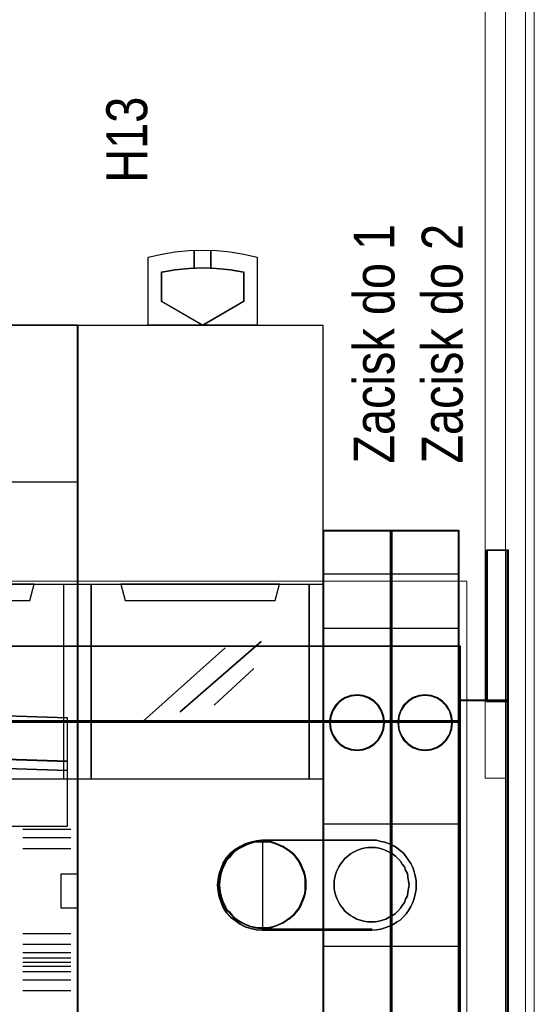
# Model space of a CAD drawing. Header units: millimetres. Extents: x -1290 to 1795, y -4192 to -1311.
# Tile 350 of 656: x 1535.48 to 1543.03, y -3716.55 to -3702.11. Entities that reach past the tile are written whole.
import ezdxf

# ---------------------------------------------------------------- set-up
doc = ezdxf.new("R2010")
doc.units = ezdxf.units.MM
doc.layers.add('30', color=7, linetype='Continuous')
doc.layers.add('45', color=7, linetype='Continuous')
doc.layers.add('Aparatura', color=7, linetype='Continuous', lineweight=13)
doc.styles.get("Standard").update_dxf_attribs({"font": 'ARIALN.TTF', "width": 0.8})

# ---------------------------------------------------------------- blocks, each defined once
blk = doc.blocks.new('*U241')
at = {"layer": '30', "color": 7}
for points in [[(766.715419, -560.982282), (766.715419, -549.886963), (766.715419, -560.982282)], [(766.715419, -560.982282), (766.715419, -549.886963), (766.715419, -560.982282)], [(766.715419, -560.982282), (768.316257, -560.982282), (768.316257, -549.886963), (766.715419, -549.886963), (766.715419, -560.982282)], [(766.758395, -560.939193), (768.273281, -560.939193), (768.273281, -549.930052), (766.758395, -549.930052), (766.758395, -560.939193)], [(768.230306, -560.982282), (768.230306, -549.886963), (768.230306, -560.982282)], [(768.230306, -560.982282), (768.230306, -549.886963), (768.230306, -560.982282)], [(117.203183, -556.926566), (764.797637, -556.926566), (117.203183, -556.926566)], [(764.797637, -556.926566), (117.203183, -556.926566), (117.203183, -559.4618), (117.203183, -560.958004), (117.203183, -562.495769), (764.797637, -562.495769), (764.797637, -560.958004), (764.797637, -559.4618), (764.797637, -556.926566)], [(764.711686, -556.926566), (764.711686, -559.508292), (764.711686, -556.926566)], [(764.711686, -562.495769), (764.711686, -559.422115), (764.711686, -562.495769)], [(768.316257, -560.896104), (764.711686, -560.896104), (768.316257, -560.896104)], [(764.711686, -563.934064), (764.711686, -584.994515), (764.711686, -586.472442), (764.711686, -587.950368), (766.765453, -587.950368), (768.316257, -587.950368), (768.316257, -560.896104), (766.765453, -560.896104), (764.711686, -560.896104), (764.711686, -562.415084), (764.711686, -563.934064)], [(764.752871, -563.965882), (764.752871, -584.960646), (764.752871, -586.433963), (764.752871, -587.90728), (766.758686, -587.90728), (768.273281, -587.90728), (768.273281, -560.937398), (766.758686, -560.937398), (764.752871, -560.937398), (764.752871, -562.45164), (764.752871, -563.965882)], [(768.230306, -560.896104), (768.230306, -587.950368), (768.230306, -560.896104)], [(117.203183, -562.409592), (764.797637, -562.409592), (117.203183, -562.409592)], [(764.797637, -562.409592), (117.203183, -562.409592), (117.203183, -563.929167), (117.203183, -584.997873), (117.203183, -586.476379), (764.797637, -586.476379), (764.797637, -584.997873), (764.797637, -563.929167), (764.797637, -562.409592)], [(764.711686, -564.011052), (764.711686, -562.409592), (764.711686, -564.011052)], [(764.711686, -563.92308), (764.711686, -585.004184), (764.711686, -563.92308)], [(750.314888, -571.167353), (749.894653, -571.208815), (749.474418, -571.291741), (749.054182, -571.416129), (748.675971, -571.623442), (748.297759, -571.830755), (747.961571, -572.120993), (747.667406, -572.452694), (747.415265, -572.825858), (747.247171, -573.199022), (747.1211, -573.613648), (747.037053, -574.028274), (746.99503, -574.442901), (747.037053, -574.898989), (747.1211, -575.313616), (747.247171, -575.728242), (747.415265, -576.101406), (747.667406, -576.474569), (747.961571, -576.80627), (748.297759, -577.055046), (748.675971, -577.303822), (749.054182, -577.511135), (749.474418, -577.635523), (749.894653, -577.718448), (750.314888, -577.759911), (750.314888, -571.167353)], [(750.246636, -571.167353), (758.313913, -571.167353), (758.64319, -571.167353), (758.972466, -571.250278), (759.260584, -571.291741), (759.58986, -571.416129), (759.877977, -571.540516), (760.124935, -571.706367), (760.371892, -571.91368), (760.61885, -572.120993), (760.824647, -572.369769), (760.989286, -572.618545), (761.153924, -572.867321), (761.318562, -573.157559), (761.400882, -573.48926), (761.483201, -573.779498), (761.56552, -574.1112), (761.56552, -574.442901), (761.56552, -574.774602), (761.483201, -575.106303), (761.400882, -575.438004), (761.318562, -575.728242), (761.153924, -576.01848), (760.989286, -576.308719), (760.824647, -576.557495), (760.61885, -576.764808), (760.371892, -577.013584), (760.124935, -577.179434), (759.877977, -577.345285), (759.58986, -577.469672), (759.260584, -577.59406), (758.972466, -577.676986), (758.64319, -577.718448), (758.313913, -577.759911), (750.246636, -577.759911), (749.83504, -577.718448), (749.423445, -577.635523), (749.011849, -577.511135), (748.641413, -577.303822), (748.270976, -577.055046), (747.9417, -576.80627), (747.653583, -576.474569), (747.406625, -576.101406), (747.241987, -575.728242), (747.118508, -575.313616), (747.036189, -574.898989), (746.99503, -574.442901), (747.036189, -574.028274), (747.118508, -573.613648), (747.241987, -573.199022), (747.406625, -572.825858), (747.653583, -572.452694), (747.9417, -572.120993), (748.270976, -571.830755), (748.641413, -571.623442), (749.011849, -571.416129), (749.423445, -571.291741), (749.83504, -571.208815), (750.246636, -571.167353)], [(747.406625, -572.825858), (747.241987, -573.199022), (747.118508, -573.613648), (747.036189, -574.028274), (746.99503, -574.442901), (747.036189, -574.898989), (747.118508, -575.313616), (747.241987, -575.728242), (747.406625, -576.101406), (747.653583, -576.474569), (747.9417, -576.80627), (748.270976, -577.055046), (748.641413, -577.303822), (749.011849, -577.511135), (749.423445, -577.635523), (749.83504, -577.718448), (750.246636, -577.759911), (758.313913, -577.759911), (758.64319, -577.718448), (758.972466, -577.676986), (759.260584, -577.59406), (759.58986, -577.469672), (759.877977, -577.345285), (760.124935, -577.179434), (760.371892, -577.013584), (760.61885, -576.764808), (760.824647, -576.557495), (760.989286, -576.308719), (761.153924, -576.01848), (761.318562, -575.728242), (761.400882, -575.438004), (761.483201, -575.106303), (761.56552, -574.774602), (761.56552, -574.442901), (761.56552, -574.1112), (761.483201, -573.779498), (761.400882, -573.48926), (761.318562, -573.157559), (761.153924, -572.867321), (760.989286, -572.618545), (760.824647, -572.369769), (760.61885, -572.120993), (760.371892, -571.91368), (760.124935, -571.706367), (759.877977, -571.540516), (759.58986, -571.416129), (759.260584, -571.291741), (758.972466, -571.250278), (758.64319, -571.167353), (758.313913, -571.167353), (750.246636, -571.167353), (749.83504, -571.208815), (749.423445, -571.291741), (749.011849, -571.416129), (748.641413, -571.623442), (748.270976, -571.830755), (747.9417, -572.120993), (747.653583, -572.452694), (747.406625, -572.825858)], [(753.464635, -574.443085), (753.464635, -574.111143), (753.42316, -573.779201), (753.340209, -573.488752), (753.215782, -573.198303), (753.091355, -572.907854), (752.925453, -572.617404), (752.759551, -572.409941), (752.552173, -572.160984), (752.30332, -571.953521), (752.054466, -571.78755), (751.805613, -571.621579), (751.515284, -571.4971), (751.224955, -571.372622), (750.934626, -571.289637), (750.602822, -571.248144), (750.271017, -571.248144), (749.939213, -571.248144), (749.648884, -571.289637), (749.317079, -571.372622), (749.026751, -571.4971), (748.777897, -571.621579), (748.487568, -571.78755), (748.238715, -571.953521), (748.031337, -572.160984), (747.823959, -572.409941), (747.616582, -572.617404), (747.492155, -572.907854), (747.326253, -573.198303), (747.243302, -573.488752), (747.16035, -573.779201), (747.118875, -574.111143), (747.077399, -574.443085), (747.118875, -574.733534), (747.16035, -575.065476), (747.243302, -575.355925), (747.326253, -575.646374), (747.492155, -575.936824), (747.616582, -576.227273), (747.823959, -576.434736), (748.031337, -576.683693), (748.238715, -576.891157), (748.487568, -577.057128), (748.777897, -577.223099), (749.026751, -577.347577), (749.317079, -577.472055), (749.648884, -577.55504), (749.939213, -577.596533), (750.271017, -577.596533), (750.602822, -577.596533), (750.934626, -577.55504), (751.224955, -577.472055), (751.515284, -577.347577), (751.805613, -577.223099), (752.054466, -577.057128), (752.30332, -576.891157), (752.552173, -576.683693), (752.759551, -576.434736), (752.925453, -576.227273), (753.091355, -575.936824), (753.215782, -575.646374), (753.340209, -575.355925), (753.42316, -575.065476), (753.464635, -574.733534), (753.464635, -574.443085)], [(747.077399, -574.443085), (747.118875, -574.733534), (747.16035, -575.065476), (747.243302, -575.355925), (747.326253, -575.646374), (747.492155, -575.936824), (747.616582, -576.227273), (747.823959, -576.434736), (748.031337, -576.683693), (748.238715, -576.891157), (748.487568, -577.057128), (748.777897, -577.223099), (749.026751, -577.347577), (749.317079, -577.472055), (749.648884, -577.55504), (749.939213, -577.596533), (750.271017, -577.596533), (750.602822, -577.596533), (750.934626, -577.55504), (751.224955, -577.472055), (751.515284, -577.347577), (751.805613, -577.223099), (752.054466, -577.057128), (752.30332, -576.891157), (752.552173, -576.683693), (752.759551, -576.434736), (752.925453, -576.227273), (753.091355, -575.936824), (753.215782, -575.646374), (753.340209, -575.355925), (753.42316, -575.065476), (753.464635, -574.733534), (753.464635, -574.443085), (753.464635, -574.111143), (753.42316, -573.779201), (753.340209, -573.488752), (753.215782, -573.198303), (753.091355, -572.907854), (752.925453, -572.617404), (752.759551, -572.409941), (752.552173, -572.160984), (752.30332, -571.953521), (752.054466, -571.78755), (751.805613, -571.621579), (751.515284, -571.4971), (751.224955, -571.372622), (750.934626, -571.289637), (750.602822, -571.248144), (750.271017, -571.248144), (749.939213, -571.248144), (749.648884, -571.289637), (749.317079, -571.372622), (749.026751, -571.4971), (748.777897, -571.621579), (748.487568, -571.78755), (748.238715, -571.953521), (748.031337, -572.160984), (747.823959, -572.409941), (747.616582, -572.617404), (747.492155, -572.907854), (747.326253, -573.198303), (747.243302, -573.488752), (747.16035, -573.779201), (747.118875, -574.111143), (747.077399, -574.443085)], [(753.464635, -574.443085), (753.464635, -574.733534), (753.42316, -575.065476), (753.340209, -575.355925), (753.215782, -575.646374), (753.091355, -575.936824), (752.925453, -576.227273), (752.759551, -576.434736), (752.552173, -576.683693), (752.30332, -576.891157), (752.054466, -577.057128), (751.805613, -577.223099), (751.515284, -577.347577), (751.224955, -577.472055), (750.934626, -577.55504), (750.602822, -577.596533), (750.271017, -577.596533), (749.939213, -577.596533), (749.648884, -577.55504), (749.317079, -577.472055), (749.026751, -577.347577), (748.777897, -577.223099), (748.487568, -577.057128), (748.238715, -576.891157), (748.031337, -576.683693), (747.823959, -576.434736), (747.616582, -576.227273), (747.492155, -575.936824), (747.326253, -575.646374), (747.243302, -575.355925), (747.16035, -575.065476), (747.118875, -574.733534), (747.077399, -574.443085), (747.118875, -574.111143), (747.16035, -573.779201), (747.243302, -573.488752), (747.326253, -573.198303), (747.492155, -572.907854), (747.616582, -572.617404), (747.823959, -572.409941), (748.031337, -572.160984), (748.238715, -571.953521), (748.487568, -571.78755), (748.777897, -571.621579), (749.026751, -571.4971), (749.317079, -571.372622), (749.648884, -571.289637), (749.939213, -571.248144), (750.271017, -571.248144), (750.602822, -571.248144), (750.934626, -571.289637), (751.224955, -571.372622), (751.515284, -571.4971), (751.805613, -571.621579), (752.054466, -571.78755), (752.30332, -571.953521), (752.552173, -572.160984), (752.759551, -572.409941), (752.925453, -572.617404), (753.091355, -572.907854), (753.215782, -573.198303), (753.340209, -573.488752), (753.42316, -573.779201), (753.464635, -574.111143), (753.464635, -574.443085)], [(747.120375, -574.442803), (747.161292, -574.72931), (747.20221, -575.056746), (747.284045, -575.343252), (747.365879, -575.629759), (747.529549, -575.916265), (747.652301, -576.202771), (747.856889, -576.407419), (748.061476, -576.652996), (748.266063, -576.857643), (748.511568, -577.021361), (748.79799, -577.185079), (749.043494, -577.307868), (749.329916, -577.430656), (749.657256, -577.512515), (749.943678, -577.553445), (750.271017, -577.553445), (750.598357, -577.553445), (750.925696, -577.512515), (751.212118, -577.430656), (751.49854, -577.307868), (751.784962, -577.185079), (752.030467, -577.021361), (752.275972, -576.857643), (752.521476, -576.652996), (752.726063, -576.407419), (752.889733, -576.202771), (753.053403, -575.916265), (753.176155, -575.629759), (753.298907, -575.343252), (753.380742, -575.056746), (753.42166, -574.72931), (753.42166, -574.442803), (753.42166, -574.115367), (753.380742, -573.787931), (753.298907, -573.501425), (753.176155, -573.214919), (753.053403, -572.928412), (752.889733, -572.641906), (752.726063, -572.437258), (752.521476, -572.191681), (752.275972, -571.987034), (752.030467, -571.823316), (751.784962, -571.659598), (751.49854, -571.53681), (751.212118, -571.414021), (750.925696, -571.332162), (750.598357, -571.291233), (750.271017, -571.291233), (749.943678, -571.291233), (749.657256, -571.332162), (749.329916, -571.414021), (749.043494, -571.53681), (748.79799, -571.659598), (748.511568, -571.823316), (748.266063, -571.987034), (748.061476, -572.191681), (747.856889, -572.437258), (747.652301, -572.641906), (747.529549, -572.928412), (747.365879, -573.214919), (747.284045, -573.501425), (747.20221, -573.787931), (747.161292, -574.115367), (747.120375, -574.442803)], [(750.227146, -571.167353), (758.333403, -571.167353), (750.227146, -571.167353)], [(761.033698, -574.443129), (760.99212, -574.152062), (760.950541, -573.860994), (760.908963, -573.611508), (760.784228, -573.362022), (760.701072, -573.112535), (760.534759, -572.90463), (760.410024, -572.696725), (760.202132, -572.488819), (760.035819, -572.322495), (759.827928, -572.156171), (759.578458, -572.031428), (759.328989, -571.906684), (759.079519, -571.823522), (758.83005, -571.74036), (758.539002, -571.698779), (758.289532, -571.698779), (757.998484, -571.698779), (757.707436, -571.74036), (757.457967, -571.823522), (757.208497, -571.906684), (756.959028, -572.031428), (756.751136, -572.156171), (756.543245, -572.322495), (756.335354, -572.488819), (756.16904, -572.696725), (756.002727, -572.90463), (755.877993, -573.112535), (755.753258, -573.362022), (755.670101, -573.611508), (755.586945, -573.860994), (755.545366, -574.152062), (755.545366, -574.443129), (755.545366, -574.692615), (755.586945, -574.983683), (755.670101, -575.233169), (755.753258, -575.482656), (755.877993, -575.732142), (756.002727, -575.940047), (756.16904, -576.147953), (756.335354, -576.355858), (756.543245, -576.522182), (756.751136, -576.688506), (756.959028, -576.81325), (757.208497, -576.937993), (757.457967, -577.021155), (757.707436, -577.104317), (757.998484, -577.145898), (758.289532, -577.145898), (758.539002, -577.145898), (758.83005, -577.104317), (759.079519, -577.021155), (759.328989, -576.937993), (759.578458, -576.81325), (759.827928, -576.688506), (760.035819, -576.522182), (760.202132, -576.355858), (760.410024, -576.147953), (760.534759, -575.940047), (760.701072, -575.732142), (760.784228, -575.482656), (760.908963, -575.233169), (760.950541, -574.983683), (760.99212, -574.692615), (761.033698, -574.443129)], [(758.289532, -577.145898), (757.998484, -577.145898), (757.707436, -577.104317), (757.457967, -577.021155), (757.208497, -576.937993), (756.959028, -576.81325), (756.751136, -576.688506), (756.543245, -576.522182), (756.335354, -576.355858), (756.16904, -576.147953), (756.002727, -575.940047), (755.877993, -575.732142), (755.753258, -575.482656), (755.670101, -575.233169), (755.586945, -574.983683), (755.545366, -574.692615), (755.545366, -574.443129), (755.545366, -574.152062), (755.586945, -573.860994), (755.670101, -573.611508), (755.753258, -573.362022), (755.877993, -573.112535), (756.002727, -572.90463), (756.16904, -572.696725), (756.335354, -572.488819), (756.543245, -572.322495), (756.751136, -572.156171), (756.959028, -572.031428), (757.208497, -571.906684), (757.457967, -571.823522), (757.707436, -571.74036), (757.998484, -571.698779), (758.289532, -571.698779), (758.539002, -571.698779), (758.83005, -571.74036), (759.079519, -571.823522), (759.328989, -571.906684), (759.578458, -572.031428), (759.827928, -572.156171), (760.035819, -572.322495), (760.202132, -572.488819), (760.410024, -572.696725), (760.534759, -572.90463), (760.701072, -573.112535), (760.784228, -573.362022), (760.908963, -573.611508), (760.950541, -573.860994), (760.99212, -574.152062), (761.033698, -574.443129), (760.99212, -574.692615), (760.950541, -574.983683), (760.908963, -575.233169), (760.784228, -575.482656), (760.701072, -575.732142), (760.534759, -575.940047), (760.410024, -576.147953), (760.202132, -576.355858), (760.035819, -576.522182), (759.827928, -576.688506), (759.578458, -576.81325), (759.328989, -576.937993), (759.079519, -577.021155), (758.83005, -577.104317), (758.539002, -577.145898), (758.289532, -577.145898)], [(758.333403, -577.673734), (750.227146, -577.673734), (758.333403, -577.673734)]]:
    blk.add_lwpolyline(points, close=True, dxfattribs=at)
at = {"layer": '30', "color": 59}
for points in [[(766.715419, -549.886963), (768.316257, -549.886963), (766.715419, -549.886963)], [(764.754661, -556.967859), (117.246158, -556.967859), (117.246158, -559.465498), (117.246158, -560.939515), (117.246158, -562.454476), (764.754661, -562.454476), (764.754661, -560.939515), (764.754661, -559.465498), (764.754661, -556.967859)]]:
    blk.add_lwpolyline(points, close=True, dxfattribs=at)
blk = doc.blocks.new('*U242')
at = {"layer": '45', "color": 7}
for points in [[(153.65999, -533.430703), (171.657495, -533.430703), (171.657495, -533.430703), (189.649157, -533.430703), (189.649157, -533.430703), (189.649157, -616.410398), (189.649157, -616.410398), (171.657495, -616.410398), (171.657495, -616.410398), (153.65999, -616.410398), (153.65999, -616.410398), (135.668329, -616.410398), (135.668329, -616.410398), (135.668329, -533.430703), (135.668329, -533.430703), (153.65999, -533.430703), (153.65999, -533.430703)], [(153.661782, -533.436089), (171.655704, -533.436089), (189.643785, -533.436089), (189.643785, -616.405012), (171.655704, -616.405012), (153.661782, -616.405012), (135.673701, -616.405012), (135.673701, -533.436089), (153.661782, -533.436089)], [(135.668329, -552.430987), (189.649157, -552.430987), (189.649157, -566.729226), (135.668329, -566.729226), (135.668329, -552.430987)], [(135.673701, -552.436373), (189.643785, -552.436373), (189.643785, -566.723839), (135.673701, -566.723839), (135.673701, -552.436373)], [(138.852098, -552.430987), (139.16765, -553.639263), (139.16765, -553.639263), (186.149836, -553.639263), (186.149836, -553.639263), (186.465388, -552.430987), (138.852098, -552.430987)], [(138.85747, -552.436373), (139.172951, -553.635673), (186.144535, -553.635673), (186.460016, -552.436373), (138.85747, -552.436373)], [(188.907829, -562.239222), (181.405007, -561.993163), (173.908028, -561.829124), (166.405206, -561.747104), (158.91407, -561.747104), (151.411248, -561.829124), (143.920113, -561.993163), (136.411447, -562.239222), (136.411447, -565.420409), (143.920113, -565.17435), (151.411248, -565.010311), (158.91407, -564.922433), (166.405206, -564.922433), (173.908028, -565.010311), (181.405007, -565.17435), (188.907829, -565.420409), (188.907829, -562.239222)], [(188.907829, -565.413415), (181.405007, -565.165816), (173.908028, -565.00075), (166.405206, -564.912322), (158.91407, -564.912322), (151.411248, -565.00075), (143.920113, -565.165816), (136.411447, -565.413415), (136.411447, -566.097259), (143.920113, -565.855556), (151.411248, -565.684595), (158.91407, -565.602062), (166.405206, -565.602062), (173.908028, -565.684595), (181.405007, -565.855556), (188.907829, -566.097259), (188.907829, -565.413415)], [(188.902457, -565.415005), (181.400915, -565.169282), (173.905215, -565.005467), (166.403672, -564.917708), (158.913814, -564.917708), (151.412271, -565.005467), (143.922413, -565.169282), (136.415028, -565.415005), (136.415028, -566.093668), (143.922413, -565.853796), (151.412271, -565.68413), (158.913814, -565.602222), (166.403672, -565.602222), (173.905215, -565.68413), (181.400915, -565.853796), (188.902457, -566.093668), (188.902457, -565.415005)], [(188.902457, -565.415005), (181.400915, -565.169282), (173.905215, -565.005467), (166.403672, -564.917708), (158.913814, -564.917708), (151.412271, -565.005467), (143.922413, -565.169282), (136.415028, -565.415005), (136.415028, -566.093668), (143.922413, -565.853796), (151.412271, -565.68413), (158.913814, -565.602222), (166.403672, -565.602222), (173.905215, -565.68413), (181.400915, -565.853796), (188.902457, -566.093668), (188.902457, -565.415005)], [(188.907829, -566.088227), (181.405007, -565.848146), (173.908028, -565.678333), (166.405206, -565.596354), (158.91407, -565.596354), (151.411248, -565.678333), (143.920113, -565.848146), (136.411447, -566.088227), (136.411447, -570.163747), (188.907829, -570.163747), (188.907829, -566.088227)]]:
    blk.add_lwpolyline(points, close=True, dxfattribs=at)
at = {"layer": '45', "color": 251}
for points in [[(183.469636, -544.931773), (189.649157, -544.931773)], [(185.636318, -570.40253), (189.153148, -570.40253)], [(185.636318, -571.003975), (189.153148, -571.003975)], [(185.636318, -571.804705), (189.153148, -571.804705)], [(185.636318, -578.036396), (189.153148, -578.036396)], [(185.636318, -578.83174), (189.153148, -578.83174)], [(185.636318, -579.433185), (189.153148, -579.433185)], [(185.636318, -579.82996), (189.153148, -579.82996)], [(185.636318, -580.133375), (189.153148, -580.133375)], [(185.636318, -580.431405), (189.153148, -580.431405)], [(185.636318, -580.835361), (189.153148, -580.835361)], [(185.636318, -581.429625), (189.153148, -581.429625)], [(185.636318, -582.224969), (189.153148, -582.224969)]]:
    blk.add_lwpolyline(points, dxfattribs=at)
at = {"layer": '45', "color": 4}
blk.add_lwpolyline([(188.63386, -566.729226), (188.63386, -552.430987)], dxfattribs=at)
blk.add_lwpolyline([(188.902457, -562.243165), (181.400915, -561.997828), (173.905215, -561.83427), (166.403672, -561.752491), (158.913814, -561.752491), (151.412271, -561.83427), (143.922413, -561.997828), (136.415028, -562.243165), (136.415028, -565.415023), (143.922413, -565.169686), (151.412271, -565.006128), (158.913814, -564.918507), (166.403672, -564.918507), (173.905215, -565.006128), (181.400915, -565.169686), (188.902457, -565.415023), (188.902457, -562.243165)], close=True, dxfattribs=at)
blk.add_lwpolyline([(188.902457, -562.243165), (181.400915, -561.997828), (173.905215, -561.83427), (166.403672, -561.752491), (158.913814, -561.752491), (151.412271, -561.83427), (143.922413, -561.997828), (136.415028, -562.243165), (136.415028, -565.415023), (143.922413, -565.169686), (151.412271, -565.006128), (158.913814, -564.918507), (166.403672, -564.918507), (173.905215, -565.006128), (181.400915, -565.169686), (188.902457, -565.415023), (188.902457, -562.243165)], close=True, dxfattribs=at)
at = {"layer": '45', "color": 251}
blk.add_lwpolyline([(188.902457, -566.092453), (181.400915, -565.852938), (173.905215, -565.683526), (166.403672, -565.60174), (158.913814, -565.60174), (151.412271, -565.683526), (143.922413, -565.852938), (136.415028, -566.092453), (136.415028, -570.158361), (188.902457, -570.158361), (188.902457, -566.092453)], close=True, dxfattribs=at)
blk.add_lwpolyline([(188.902457, -566.092453), (181.400915, -565.852938), (173.905215, -565.683526), (166.403672, -565.60174), (158.913814, -565.60174), (151.412271, -565.683526), (143.922413, -565.852938), (136.415028, -566.092453), (136.415028, -570.158361), (188.902457, -570.158361), (188.902457, -566.092453)], close=True, dxfattribs=at)
at = {"layer": '45', "color": 7}
for points in [[(188.435099, -576.1782), (188.435099, -573.668288)], [(188.435099, -573.668288), (189.649157, -573.668288)], [(188.435099, -576.167427), (189.649157, -576.167427)]]:
    blk.add_lwpolyline(points, dxfattribs=at)
blk = doc.blocks.new('*U244')
at = {"layer": '45', "color": 7}
for points in [[(194.820544, -533.448657), (194.820544, -528.449752), (194.820544, -528.449752), (195.813765, -528.227318), (196.789458, -528.075127), (197.811891, -527.975617), (198.822639, -527.940496), (199.833387, -527.975617), (200.83245, -528.075127), (201.825671, -528.227318), (202.824734, -528.449752), (202.824734, -528.449752), (202.824734, -533.448657), (194.820544, -533.448657)], [(198.204866, -529.272652), (198.204866, -527.958449), (198.204866, -529.272652)], [(199.417133, -529.272652), (199.417133, -527.958449), (199.417133, -529.272652)], [(199.842318, -529.253824), (200.850576, -529.354625), (201.847041, -529.526579), (201.847041, -531.720472), (198.822268, -533.475587), (195.785702, -531.720472), (195.785702, -529.526579), (196.788064, -529.354625), (197.802218, -529.253824), (198.822268, -529.224177), (199.842318, -529.253824)], [(195.812562, -531.715036), (195.812562, -529.54801), (195.812562, -529.54801), (196.806336, -529.378162), (197.811801, -529.278596), (198.823113, -529.249312), (199.834424, -529.278596), (200.834043, -529.378162), (201.821972, -529.54801), (201.821972, -529.54801), (201.821972, -531.715036), (201.821972, -531.715036), (198.823113, -533.448657), (198.823113, -533.448657), (195.812562, -531.715036), (195.812562, -531.715036)], [(189.638413, -533.437885), (207.639782, -533.437885), (207.639782, -533.437885), (207.639782, -616.397831), (207.639782, -616.397831), (189.638413, -616.397831), (189.638413, -616.397831), (189.638413, -533.437885), (189.638413, -533.437885)], [(189.641994, -533.441475), (207.63441, -533.441475), (207.63441, -616.39424), (189.641994, -616.39424), (189.641994, -533.441475)], [(189.638413, -552.430987), (207.639782, -552.430987), (207.639782, -566.729226), (189.638413, -566.729226), (189.638413, -552.430987)], [(189.641994, -552.436373), (207.63441, -552.436373), (207.63441, -566.723839), (189.641994, -566.723839), (189.641994, -552.436373)], [(192.818601, -552.430987), (193.139853, -553.639263), (193.139853, -553.639263), (204.138342, -553.639263), (204.138342, -553.639263), (204.459594, -552.430987), (192.818601, -552.430987)], [(192.822183, -552.436373), (193.143187, -553.635673), (204.133217, -553.635673), (204.454222, -552.436373), (192.822183, -552.436373)]]:
    blk.add_lwpolyline(points, close=True, dxfattribs=at)
at = {"layer": '45', "color": 4}
for points in [[(190.641175, -552.430987), (190.641175, -566.729226), (190.641175, -552.430987)], [(206.624485, -566.729226), (206.624485, -552.430987), (206.624485, -566.729226)]]:
    blk.add_lwpolyline(points, close=True, dxfattribs=at)
at = {"layer": '45', "color": 253}
for points in [[(194.460624, -562.479611), (200.470034, -557.106102), (194.460624, -562.479611)], [(197.157338, -561.795579), (203.113028, -556.621355), (197.157338, -561.795579)], [(199.648127, -561.305446), (202.577624, -558.619589), (199.648127, -561.305446)]]:
    blk.add_lwpolyline(points, close=True, dxfattribs=at)
blk = doc.blocks.new('*U251')
at = {"layer": '45', "color": 7}
for points in [[(435.005325, -698.804806), (435.005325, -750.882783)], [(435.005325, -701.989773), (439.999438, -701.989773)], [(435.005325, -705.968288), (439.999438, -705.968288)], [(435.005325, -720.315002), (439.999438, -720.315002)], [(435.005325, -729.279229), (439.999438, -729.279229)]]:
    blk.add_lwpolyline(points, dxfattribs=at)
for points in [[(435.005325, -750.882783), (439.999438, -750.882783), (439.999438, -750.882783), (439.999438, -698.804806), (439.999438, -698.804806), (435.005325, -698.804806), (435.005325, -750.882783)], [(435.050091, -750.837899), (439.954672, -750.837899), (439.954672, -698.84969), (435.050091, -698.84969), (435.050091, -750.837899)], [(439.512382, -712.888499), (439.466385, -712.438859), (439.318536, -712.009202), (439.078692, -711.616183), (438.756709, -711.293108), (438.369016, -711.049969), (437.948467, -710.900089), (437.50492, -710.85346), (437.058087, -710.900089), (436.624396, -711.049969), (436.249845, -711.293108), (435.927863, -711.616183), (435.688018, -712.009202), (435.540169, -712.438859), (435.494172, -712.888499), (435.540169, -713.34147), (435.688018, -713.767796), (435.927863, -714.160815), (436.249845, -714.48389), (436.624396, -714.727029), (437.058087, -714.88024), (437.50492, -714.923539), (437.948467, -714.88024), (438.369016, -714.727029), (438.756709, -714.48389), (439.078692, -714.160815), (439.318536, -713.767796), (439.466385, -713.34147), (439.512382, -712.888499)], [(439.465826, -712.888499), (439.420874, -712.448776), (439.276385, -712.028596), (439.041991, -711.644245), (438.727327, -711.328296), (438.348445, -711.090519), (437.937454, -710.943945), (437.503987, -710.898344), (437.06731, -710.943945), (436.643475, -711.090519), (436.277437, -711.328296), (435.962772, -711.644245), (435.728379, -712.028596), (435.58389, -712.448776), (435.538938, -712.888499), (435.58389, -713.33148), (435.728379, -713.748403), (435.962772, -714.132754), (436.277437, -714.448703), (436.643475, -714.686479), (437.06731, -714.836311), (437.503987, -714.878655), (437.937454, -714.836311), (438.348445, -714.686479), (438.727327, -714.448703), (439.041991, -714.132754), (439.276385, -713.748403), (439.420874, -713.33148), (439.465826, -712.888499)]]:
    blk.add_lwpolyline(points, close=True, dxfattribs=at)
blk = doc.blocks.new('*U252')
at = {"layer": '45', "color": 7}
for points in [[(440.00302, -698.804806), (440.00302, -750.882783)], [(440.00302, -701.989773), (444.997133, -701.989773)], [(440.00302, -705.968288), (444.997133, -705.968288)], [(440.00302, -720.315002), (444.997133, -720.315002)], [(440.00302, -729.279229), (444.997133, -729.279229)]]:
    blk.add_lwpolyline(points, dxfattribs=at)
for points in [[(440.00302, -750.882783), (444.997133, -750.882783), (444.997133, -750.882783), (444.997133, -698.804806), (444.997133, -698.804806), (440.00302, -698.804806), (440.00302, -750.882783)], [(440.047786, -750.837899), (444.952366, -750.837899), (444.952366, -698.84969), (440.047786, -698.84969), (440.047786, -750.837899)], [(444.508286, -712.888499), (444.462289, -712.438859), (444.314439, -712.009202), (444.074595, -711.616183), (443.752613, -711.293108), (443.364919, -711.049969), (442.944371, -710.900089), (442.500823, -710.85346), (442.053991, -710.900089), (441.6203, -711.049969), (441.245749, -711.293108), (440.923766, -711.616183), (440.683922, -712.009202), (440.536073, -712.438859), (440.490075, -712.888499), (440.536073, -713.34147), (440.683922, -713.767796), (440.923766, -714.160815), (441.245749, -714.48389), (441.6203, -714.727029), (442.053991, -714.88024), (442.500823, -714.923539), (442.944371, -714.88024), (443.364919, -714.727029), (443.752613, -714.48389), (444.074595, -714.160815), (444.314439, -713.767796), (444.462289, -713.34147), (444.508286, -712.888499)], [(444.46352, -712.888499), (444.418568, -712.448776), (444.274079, -712.028596), (444.039686, -711.644245), (443.725021, -711.328296), (443.346139, -711.090519), (442.935148, -710.943945), (442.501681, -710.898344), (442.065004, -710.943945), (441.64117, -711.090519), (441.275131, -711.328296), (440.960466, -711.644245), (440.726073, -712.028596), (440.581584, -712.448776), (440.536632, -712.888499), (440.581584, -713.33148), (440.726073, -713.748403), (440.960466, -714.132754), (441.275131, -714.448703), (441.64117, -714.686479), (442.065004, -714.836311), (442.501681, -714.878655), (442.935148, -714.836311), (443.346139, -714.686479), (443.725021, -714.448703), (444.039686, -714.132754), (444.274079, -713.748403), (444.418568, -713.33148), (444.46352, -712.888499)]]:
    blk.add_lwpolyline(points, close=True, dxfattribs=at)

msp = doc.modelspace()

# ---------------------------------------------------------------- linework, layer by layer
at = {"layer": 'Aparatura', "color": 7, "lineweight": 13}
for points in [[(1543.028, -3758.443), (1411.541, -3758.443), (1411.541, -3611.293), (1543.028, -3611.293), (1543.028, -3758.443)], [(1542.305, -3688.385), (1542.305, -3692.318), (1542.305, -3692.534), (1542.305, -3709.093), (1542.305, -3709.297), (1542.305, -3711.005), (1542.305, -3713.23), (1542.606, -3713.23), (1542.606, -3711.005), (1542.606, -3709.297), (1542.606, -3709.093), (1542.606, -3692.534), (1542.606, -3692.318), (1542.606, -3688.385), (1542.305, -3688.385)], [(1542.305, -3688.385), (1542.305, -3692.318), (1542.305, -3692.534), (1542.305, -3709.093), (1542.305, -3709.297), (1542.305, -3711.005), (1542.305, -3713.23), (1542.606, -3713.23), (1542.606, -3711.005), (1542.606, -3709.297), (1542.606, -3709.093), (1542.606, -3692.534), (1542.606, -3692.318), (1542.606, -3688.385), (1542.305, -3688.385)], [(1542.305, -3688.385), (1542.305, -3692.318), (1542.305, -3692.534), (1542.305, -3709.093), (1542.305, -3709.297), (1542.305, -3711.005), (1542.305, -3713.23), (1542.606, -3713.23), (1542.606, -3711.005), (1542.606, -3709.297), (1542.606, -3709.093), (1542.606, -3692.534), (1542.606, -3692.318), (1542.606, -3688.385), (1542.305, -3688.385)], [(1542.305, -3709.093), (1542.305, -3692.534), (1542.305, -3709.093)], [(1542.605, -3709.093), (1542.605, -3692.534), (1542.605, -3709.093)], [(1542.305, -3709.092), (1542.305, -3709.297), (1542.305, -3709.092)], [(1542.605, -3709.092), (1542.605, -3709.297), (1542.605, -3709.092)], [(1542.305, -3709.297), (1542.305, -3711.005), (1542.305, -3709.297)], [(1542.605, -3709.297), (1542.605, -3711.005), (1542.605, -3709.297)], [(1412.53, -3710.344), (1542.039, -3710.344), (1542.039, -3719.403), (1412.53, -3719.403), (1412.53, -3710.344)], [(1542.305, -3713.23), (1542.305, -3711.004), (1542.305, -3713.23)], [(1542.305, -3713.23), (1542.305, -3711.004), (1542.305, -3713.23)], [(1542.605, -3713.23), (1542.605, -3711.004), (1542.605, -3713.23)], [(1542.605, -3713.23), (1542.605, -3711.004), (1542.605, -3713.23)]]:
    msp.add_lwpolyline(points, close=True, dxfattribs=at)
for points in [[(1542.9, -3611.293), (1542.9, -3758.443)], [(1542.605, -3692.534), (1542.605, -3709.092), (1542.605, -3709.297), (1542.605, -3711.004), (1542.605, -3713.229), (1542.605, -3718.688), (1542.605, -3722.633), (1542.605, -3722.825), (1542.605, -3739.383)], [(1542.605, -3692.534), (1542.605, -3709.092), (1542.605, -3709.297), (1542.605, -3711.004), (1542.605, -3713.229), (1542.605, -3718.688), (1542.605, -3722.633), (1542.605, -3722.825), (1542.605, -3739.383)], [(1542.605, -3692.534), (1542.605, -3709.092), (1542.605, -3709.297), (1542.605, -3711.004), (1542.605, -3713.229), (1542.605, -3718.688), (1542.605, -3722.633), (1542.605, -3722.825), (1542.605, -3739.383)], [(1412.53, -3719.403), (1412.53, -3710.344), (1542.039, -3710.344), (1542.039, -3719.403)]]:
    msp.add_lwpolyline(points, dxfattribs=at)

# ---------------------------------------------------------------- block references
at = {"layer": 'Aparatura', "color": 7, "lineweight": 13, "xscale": 0.2, "yscale": 0.2, "zscale": 0.2}
for name, p in [('*U242', (1498.4, -3599.902)), ('*U241', (1388.984, -3599.91))]:
    msp.add_blockref(name, p, dxfattribs=at)
at = {"layer": 'Aparatura', "color": 7, "lineweight": 13}
ref = msp.add_blockref('*U244', (1498.4, -3599.902), dxfattribs=dict(at, xscale=0.2, yscale=0.2, zscale=0.2))
ref.add_attrib('Oznaczenie', 'H13', (1537.35, -3704.502), dxfattribs={"layer": '0', "height": 0.6, "rotation": 90, "flags": 2})
ref = msp.add_blockref('*U251', (1452.927, -3569.841), dxfattribs=dict(at, xscale=0.2, yscale=0.2, zscale=0.2))
ref.add_attrib('Oznaczenie', 'Zacisk do 1', (1540.977, -3708.621), dxfattribs={"layer": '0', "height": 0.6, "rotation": 90, "flags": 2})
ref = msp.add_blockref('*U252', (1452.927, -3569.841), dxfattribs=dict(at, xscale=0.2, yscale=0.2, zscale=0.2))
ref.add_attrib('Oznaczenie', 'Zacisk do 2', (1541.977, -3708.621), dxfattribs={"layer": '0', "height": 0.6, "rotation": 90, "flags": 2})

doc.saveas('drawing.dxf')
